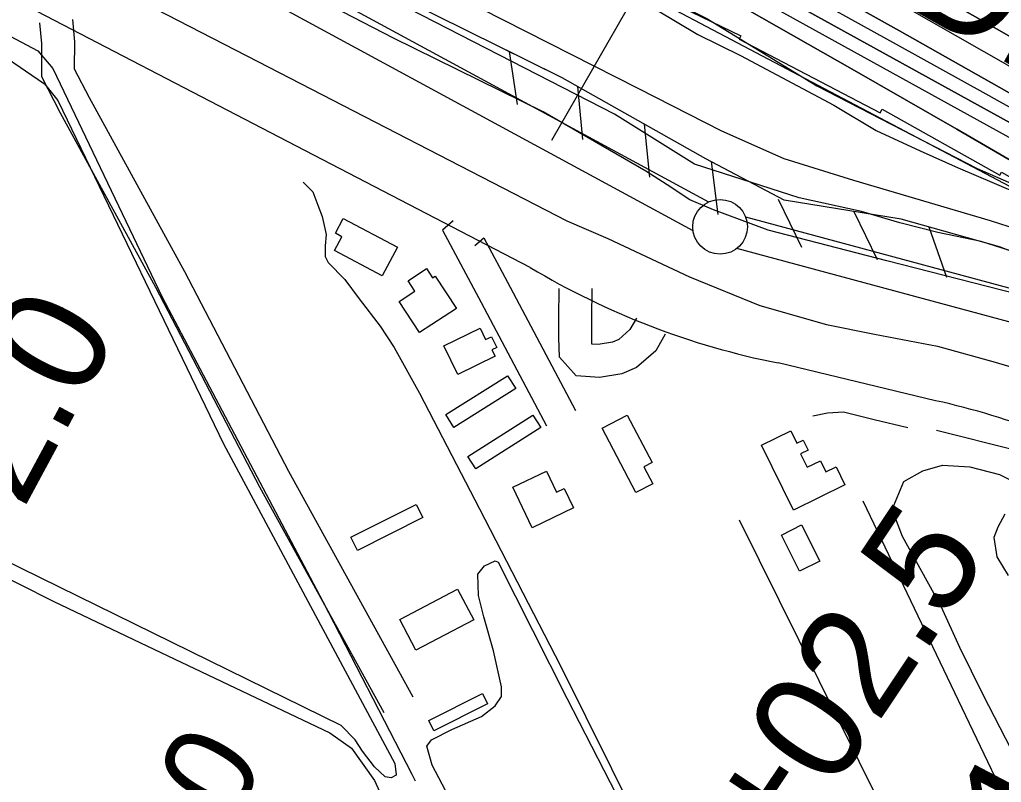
# Model space of a CAD drawing. Extents: x 3683402 to 3721514, y 487807 to 513565.
# Drawn here: x 3716564 to 3717460, y 502385 to 503082 of the extents above; entities that cross this region are included whole.
import ezdxf

# ---------------------------------------------------------------- set-up
doc = ezdxf.new("R2010")
doc.units = 0
for name, color, linetype in [('V-BLDG-OTLN', 7, 'Continuous'), ('V-FLOD-BASE', 7, 'Continuous'), ('V-LEVE-TOET', 7, 'Continuous'), ('V-RIVR-EDGE', 7, 'Continuous'), ('V-RIVR-RANG', 7, 'Continuous'), ('V-RIVR-RANG-IDEN', 7, 'Continuous'), ('V-ROAD-CNTR', 7, 'Continuous'), ('V-RRAP-FSHR', 7, 'Continuous'), ('V-RRAP-RVMT', 7, 'Continuous'), ('V-RRAP-RVMT-IDEN', 7, 'Continuous'), ('V-SITE-VEGE', 7, 'Continuous'), ('V-SURV-IDEN', 7, 'Continuous'), ('V-SURV-LINE', 7, 'Continuous'), ('V-TOPO-DPTH', 7, 'Continuous'), ('V-TOPO-MINR', 7, 'Continuous'), ('V-TOPO-SHOR', 7, 'Continuous'), ('V-TOPO-WATR', 7, 'Continuous')]:
    doc.layers.add(name, color=color, linetype=linetype)

msp = doc.modelspace()

# ---------------------------------------------------------------- linework, layer by layer
at = {"layer": 'V-BLDG-OTLN'}
for points in [[(3716859.4, 502900.29), (3716908.82, 502873.99), (3716894.88, 502847.8), (3716851.44, 502870.92), (3716858.2, 502883.62), (3716852.22, 502886.8)], [(3716962.65, 502818.16), (3716929.09, 502795.96), (3716910.34, 502824.31), (3716924.81, 502833.89), (3716918.53, 502843.38), (3716935.29, 502854.46), (3716940.93, 502845.95), (3716943.25, 502847.49)], [(3716998.11, 502774.33), (3716963.9, 502757.71), (3716951.18, 502783.89), (3716984.26, 502799.97), (3716989.32, 502789.56), (3716994.8, 502792.23), (3716999.53, 502782.5), (3716995.17, 502780.38)], [(3717016.83, 502744.84), (3716960.28, 502709.31), (3716952.88, 502721.09), (3717009.43, 502756.62)], [(3717039.78, 502709.28), (3716980.38, 502671.43), (3716973.19, 502682.73), (3717032.59, 502720.56)], [(3717126.51, 502649.83), (3717095.81, 502708.64), (3717118.7, 502720.59), (3717141.33, 502677.25), (3717133.93, 502673.39), (3717142, 502657.91)], [(3717317.49, 502656.89), (3717270.4, 502633.84), (3717241.4, 502693.09), (3717268.17, 502706.19), (3717273.63, 502695.02), (3717279.28, 502697.79), (3717283.82, 502688.51), (3717276.96, 502685.15), (3717282.91, 502672.98), (3717295.09, 502678.95), (3717300, 502668.9), (3717309.37, 502673.48)], [(3717069.71, 502635.77), (3717031.88, 502617.65), (3717014.11, 502654.76), (3717044.85, 502669.48), (3717054.08, 502650.21), (3717061.17, 502653.6)], [(3716931.95, 502626.95), (3716872.36, 502597.07), (3716866.31, 502609.12), (3716925.9, 502639)], [(3717276.14, 502578.05), (3717259.48, 502611.07), (3717277.79, 502620.3), (3717294.44, 502587.28)], [(3716978.46, 502533.55), (3716925.69, 502505.87), (3716911.01, 502533.87), (3716963.79, 502561.53)], [(3716991.22, 502456.91), (3716942.1, 502432.31), (3716937.48, 502441.56), (3716986.6, 502466.14)]]:
    msp.add_lwpolyline(points, close=True, dxfattribs=at)
at = {"layer": 'V-FLOD-BASE'}
msp.add_lwpolyline([(3718212.77, 502335.24), (3718077.4, 502433.2), (3717928.47, 502542.34), (3717805.51, 502630.95), (3717704.44, 502704.56), (3717655.2, 502732.9), (3717599.5, 502768.03), (3717553.25, 502795.7), (3717531.91, 502808.88), (3717515.25, 502816.53), (3717494.97, 502823.67), (3717473.49, 502831.44), (3717355.66, 502861.52), (3717247.42, 502889.56), (3717197.32, 502908.29), (3717175.88, 502917.27), (3717155.16, 502931.04), (3717135.61, 502943.58), (3717041.87, 502997.73), (3716905.12, 503065.03), (3716757.18, 503141.63), (3716530.21, 503259.38)], dxfattribs=at)
at = {"layer": 'V-LEVE-TOET'}
for points in [[(3718105.27, 502450.68), (3717904.5, 502604.49), (3717891.08, 502621.08), (3717811.79, 502675.47), (3717717.61, 502735.66), (3717668.45, 502767.61), (3717628.22, 502795.13), (3717589.59, 502814.77), (3717549.75, 502834.45), (3717514.72, 502853.4), (3717480.15, 502866.92), (3717441.94, 502879.33), (3717402.41, 502887.56), (3717367.72, 502896.27), (3717332.47, 502906.8), (3717275.59, 502919.08), (3717180.05, 502949.8), (3717107.17, 502995.61), (3716919.39, 503091.89), (3716700.64, 503201.6), (3716490.87, 503309.28)], [(3716479.44, 503199.45), (3716781.29, 503043.68), (3717063.54, 502898.04), (3717101.06, 502882.03), (3717175.41, 502847.03), (3717239.76, 502820.71), (3717300.73, 502803.51), (3717344.45, 502794.57), (3717401.96, 502783.48), (3717454.56, 502768.89), (3717505.95, 502753.74), (3717547.59, 502734.02), (3717586.63, 502707.14), (3717651.79, 502665.15), (3717702.07, 502630.15), (3717764.75, 502585.82), (3717847.48, 502524.72), (3718057.3, 502371.89), (3718296.57, 502193.63)]]:
    msp.add_lwpolyline(points, dxfattribs=at)
at = {"layer": 'V-RIVR-EDGE'}
msp.add_lwpolyline([(3716091.09, 503670.91), (3716141.43, 503637.76), (3716177.41, 503622.67), (3716249.94, 503575.66), (3716297.31, 503554.53), (3716341.65, 503521.41), (3716465.8, 503473.67), (3716547.34, 503431.45), (3716654.06, 503372.95), (3716739.18, 503324.72), (3716819.53, 503286.1), (3716919.04, 503229.42), (3717053.93, 503152.85), (3717191.23, 503082.87), (3717291.93, 503021.39), (3717438.23, 502945.98), (3717545.57, 502898.89), (3717648.1, 502850.01), (3717735.02, 502798.77), (3717773.39, 502775.86), (3717896.87, 502702.32), (3717952, 502661.96), (3718061.13, 502607.06), (3718119.85, 502561.89)], dxfattribs=at)
at = {"layer": 'V-RIVR-RANG'}
msp.add_line((3717049.7, 502971.85), (3717358.27, 503509.61), dxfattribs=at)
at = {"layer": 'V-ROAD-CNTR'}
for points in [[(3717030.15, 502855.45), (3715915.92, 503434.36)], [(3716611.96, 503081.93), (3716613.92, 503061.65), (3716613.77, 503037.13), (3716627.35, 503010.8), (3716714.44, 502851.73), (3716809.4, 502669.27), (3716922.79, 502463.29)], [(3716582.1, 503079.04), (3716583.91, 503060.29), (3716583.73, 503029.93), (3716600.86, 502996.72), (3716687.98, 502837.6), (3716782.95, 502655.11), (3716896.51, 502448.82)], [(3716959.8, 502898.12), (3716950.07, 502889.55), (3716985.14, 502823.48), (3717044.96, 502710.91)], [(3716979.62, 502875.59), (3716987.68, 502882.68), (3717011.63, 502837.55), (3717071.45, 502724.98)], [(3717153.26, 502794.43), (3717144.72, 502779.49), (3717127.16, 502764.03), (3717113.6, 502758.21), (3717093.4, 502754.92), (3717072.07, 502756.56), (3717056.72, 502773.67), (3717056.31, 502791.21), (3717056.36, 502809.41), (3717056.56, 502836.42)], [(3717127.22, 502809.32), (3717121.15, 502798.71), (3717110.93, 502789.71), (3717105.15, 502787.23), (3717092.12, 502785.11), (3717086.36, 502785.55), (3717086.45, 502785.45), (3717086.31, 502791.52), (3717086.36, 502809.26), (3717086.56, 502836.2)], [(3717400.31, 502733.82), (3717256.5, 502768.27)]]:
    msp.add_lwpolyline(points, dxfattribs=at)
for centre, radius, start, end in [((3717394.86, 503464.87), 710.21, 239.10146, 258.76574), ((3717252.61, 502065.39), 684.55, 59.80395, 77.53986)]:
    msp.add_arc(centre, radius, start, end, dxfattribs=at)
at = {"layer": 'V-RRAP-FSHR'}
for p, q in [((3717010.89, 503052.74), (3717018.25, 503004.47)), ((3717073.22, 503020.92), (3717077.95, 502972.32)), ((3717134.18, 502986.52), (3717138.91, 502937.92)), ((3717195.22, 502952.25), (3717201.37, 502903.81)), ((3717256.62, 502918.02), (3717277.85, 502874.04)), ((3717325.71, 502906.8), (3717346.95, 502862.83)), ((3717394.16, 502892.66), (3717410.26, 502846.56))]:
    msp.add_line(p, q, dxfattribs=at)
for points in [[(3719250.12, 501890.71), (3719023.54, 502023.15), (3718660.72, 502238.58), (3717994.75, 502632.7), (3717751.21, 502780.39), (3716834.84, 503263.5), (3716677.33, 503351.79), (3716439.51, 503473.55), (3716157.07, 503614.6), (3716076.01, 503653.75), (3715989.37, 503686.27), (3715871.19, 503714.14), (3715737.17, 503737.12), (3715534.3, 503762.93), (3715138.28, 503843), (3714910.67, 503872.46), (3714790.77, 503875.84), (3714670.86, 503862.32), (3714468.52, 503830.1), (3714323.83, 503787.03), (3714196.03, 503699.04)], [(3719251.93, 501741.22), (3719066.58, 501838.83), (3718715, 502025.96), (3718607.21, 502089.16), (3718537.21, 502130.62), (3718147.33, 502422.92), (3717728.22, 502724.97), (3717614.37, 502801.74), (3717536.75, 502844.15), (3717458.7, 502874.46), (3717368.9, 502899.78), (3717261.88, 502917.16), (3717190.46, 502954.75), (3717059.29, 503028.78), (3716338.56, 503385.61), (3715904, 503594.93)], [(3717694.87, 502747.46), (3717614.37, 502801.74), (3717536.75, 502844.15), (3717458.7, 502874.46), (3717368.9, 502899.78), (3717261.88, 502917.16), (3717190.46, 502954.75), (3717059.29, 503028.78), (3716991.19, 503062.5)]]:
    msp.add_lwpolyline(points, dxfattribs=at)
at = {"layer": 'V-RRAP-RVMT'}
for p, q in [((3717118.17, 503117.83), (3717222.45, 503067.21)), ((3717222.45, 503067.21), (3717220.94, 503064.04)), ((3717220.94, 503064.04), (3717349.67, 502996.66)), ((3717349.67, 502996.66), (3717351.38, 503000.01)), ((3717351.38, 503000.01), (3717458.81, 502939.94)), ((3717458.81, 502939.94), (3717460.34, 502942.44)), ((3717460.34, 502942.44), (3717575.39, 502877.73))]:
    msp.add_line(p, q, dxfattribs=at)
at = {"layer": 'V-SITE-VEGE'}
for p, q in [((3717129.19, 503018.78), (3716730.6, 503221.41)), ((3717145.55, 503091), (3717183.11, 503068.25)), ((3717183.11, 503068.25), (3717221.97, 503049.1)), ((3717221.97, 503049.1), (3717307.38, 503003.95)), ((3717205.07, 502979.93), (3717129.19, 503018.78)), ((3717307.38, 503003.95), (3717346.13, 502980.57)), ((3717261.94, 502954.87), (3717205.07, 502979.93)), ((3717346.13, 502980.57), (3717386.21, 502962)), ((3717386.21, 502962), (3717420.93, 502946.59)), ((3717325.6, 502935.09), (3717261.94, 502954.87)), ((3717420.93, 502946.59), (3717453.86, 502932.43)), ((3717450.56, 502898.01), (3717325.6, 502935.09)), ((3717453.86, 502932.43), (3717482.6, 502920.2)), ((3717475.18, 502890.12), (3717450.56, 502898.01))]:
    msp.add_line(p, q, dxfattribs=at)
for points in [[(3716512.81, 503073.64), (3716586.66, 503023.25), (3716598.7, 503008.15), (3716749.86, 502694.3), (3716906.31, 502402.2), (3716907.82, 502392.11), (3716907.81, 502391.51), (3716903.02, 502389.27), (3716897.71, 502390), (3716887.88, 502399.12), (3716877.01, 502413.6), (3716870.17, 502423.83), (3716857.5, 502437.17), (3716513.91, 502605.65)], [(3717422.46, 502508.44), (3717405.43, 502545.91), (3717370.02, 502609.77), (3717360.59, 502634.35), (3717371.29, 502660), (3717388.47, 502669.62), (3717406.59, 502674.98), (3717431.42, 502673.29), (3717458.75, 502666.24), (3717474.42, 502658.44)], [(3717463.65, 502630.14), (3717457, 502618.14), (3717453.58, 502608.7), (3717456.31, 502591.18), (3717466.46, 502573.99)], [(3716500.04, 502598.24), (3716594.55, 502550.5), (3716674.19, 502512.65), (3716846.96, 502430.22), (3716866.75, 502416.29), (3716887.83, 502386.64), (3716955.68, 502237.14)], [(3717932.33, 501587.04), (3717910.89, 501638.37), (3717896.87, 501669.95), (3717880.25, 501702.65), (3717866.71, 501732.09), (3717826.22, 501825.18), (3717806.6, 501864.83), (3717784.87, 501905.06), (3717759.67, 501954.38), (3717725.77, 502015.03), (3717686.58, 502075.81), (3717668.31, 502106.43), (3717655.15, 502130.05), (3717636.87, 502160.14), (3717625.83, 502183.7), (3717603.39, 502216.55), (3717574.59, 502249.02), (3717553.39, 502268.61), (3717536.64, 502296.55), (3717512.19, 502333.68), (3717484.93, 502385.16), (3717443.58, 502465.05), (3717422.46, 502508.44)]]:
    msp.add_lwpolyline(points, dxfattribs=at)
msp.add_lwpolyline([(3717330.28, 501951.84), (3717331.34, 501947.08), (3717160.33, 502062.07), (3717091.96, 502118.83), (3717072.52, 502145.35), (3717025.23, 502240.03), (3716940.58, 502400.74), (3716935.7, 502418.02), (3716939.99, 502423.83), (3716958.57, 502433.41), (3716985.49, 502445.15), (3716998.16, 502454.89), (3717003.71, 502463.62), (3717003.94, 502472.49), (3716996.48, 502505.22), (3716987.81, 502536.2), (3716982.98, 502555.85), (3716982.3, 502575.39), (3716988.41, 502582.92), (3716997.99, 502587.41), (3717000.91, 502586.15), (3717063.42, 502462.1), (3717142.35, 502308.64)], close=True, dxfattribs=at)
at = {"layer": 'V-SURV-LINE'}
for points in [[(3716813.09, 503121.55), (3717193.03, 502915.38)], [(3717178.74, 502889), (3716798.8, 503095.17)], [(3717226.64, 502901.92), (3717494.24, 502829.52)], [(3717486.4, 502800.56), (3717218.81, 502872.96)]]:
    msp.add_lwpolyline(points, dxfattribs=at)
msp.add_circle((3717203.45, 502892.66), 25, dxfattribs=at)
at = {"layer": 'V-TOPO-DPTH'}
for points in [[(3718096.28, 502706.87), (3718014.71, 502753.23), (3717874.72, 502832.92), (3717863.18, 502839.5), (3717851.64, 502846.09), (3717840.11, 502852.7), (3717828.59, 502859.32), (3717607.29, 502986.66), (3717510.84, 503042.03), (3717414.33, 503097.27), (3717317.7, 503152.32), (3717221.01, 503207.24), (3717045.37, 503306.78), (3717036.42, 503311.8), (3717027.44, 503316.78), (3717018.42, 503321.69), (3717009.37, 503326.55), (3716898.71, 503385.41), (3716834.21, 503419.46), (3716769.57, 503453.25), (3716704.73, 503486.63), (3716639.74, 503519.75), (3716500.07, 503590.39)], [(3716500.07, 503590.39), (3716639.74, 503519.75), (3716704.73, 503486.63), (3716769.57, 503453.25), (3716834.21, 503419.46), (3716898.71, 503385.41), (3717009.37, 503326.55), (3717018.42, 503321.69), (3717027.44, 503316.78), (3717036.42, 503311.8), (3717045.37, 503306.78), (3717221.01, 503207.24), (3717317.7, 503152.32), (3717414.33, 503097.27), (3717510.84, 503042.03), (3717607.29, 502986.66), (3717828.59, 502859.32), (3717840.11, 502852.7), (3717851.64, 502846.09), (3717863.18, 502839.5), (3717874.72, 502832.92), (3718014.71, 502753.23), (3718096.28, 502706.87)], [(3716465.26, 503579.03), (3716974.62, 503318.68), (3716981.46, 503315.16), (3716988.29, 503311.61), (3716995.1, 503308.03), (3717001.89, 503304.42), (3717008.67, 503300.77), (3717015.43, 503297.1), (3717022.17, 503293.39), (3717028.9, 503289.66), (3717032.53, 503287.64), (3717041.06, 503282.87), (3717049.58, 503278.08), (3717058.09, 503273.27), (3717066.58, 503268.44), (3717795.77, 502852.51), (3717818.07, 502839.78), (3717840.36, 502827.05), (3717862.64, 502814.3), (3717884.91, 502801.54), (3718333.27, 502544.54)], [(3716465.26, 503579.03), (3716974.62, 503318.68), (3716981.46, 503315.16), (3716988.29, 503311.61), (3716995.1, 503308.03), (3717001.89, 503304.42), (3717008.67, 503300.77), (3717015.43, 503297.1), (3717022.17, 503293.39), (3717028.9, 503289.66), (3717032.53, 503287.64), (3717041.06, 503282.87), (3717049.58, 503278.08), (3717058.09, 503273.27), (3717066.58, 503268.44), (3717795.77, 502852.51), (3717818.07, 502839.78), (3717840.36, 502827.05), (3717862.64, 502814.3), (3717884.91, 502801.54), (3718333.27, 502544.54)], [(3718099.2, 502628.43), (3718043.17, 502660.96), (3717987.18, 502693.56), (3717931.23, 502726.22), (3717828.1, 502786.5), (3717823.73, 502789.05), (3717819.35, 502791.58), (3717814.95, 502794.1), (3717810.55, 502796.61), (3717744.16, 502834.29), (3717706.53, 502855.57), (3717668.84, 502876.75), (3717631.08, 502897.81), (3717593.27, 502918.77), (3717028.26, 503230.85), (3717008.33, 503241.81), (3716988.37, 503252.74), (3716968.38, 503263.61), (3716948.37, 503274.43), (3716449.79, 503543)], [(3716449.79, 503543), (3716948.37, 503274.43), (3716968.38, 503263.61), (3716988.37, 503252.74), (3717008.33, 503241.81), (3717028.26, 503230.85), (3717593.27, 502918.77), (3717631.08, 502897.81), (3717668.84, 502876.75), (3717706.53, 502855.57), (3717744.16, 502834.29), (3717810.55, 502796.61), (3717814.95, 502794.1), (3717819.35, 502791.58), (3717823.73, 502789.05), (3717828.1, 502786.5), (3717931.23, 502726.22), (3717987.18, 502693.56), (3718043.17, 502660.96), (3718099.2, 502628.43)], [(3716563.58, 503505.24), (3716635.81, 503468.65), (3716707.83, 503431.64), (3716779.53, 503394.04), (3716851.03, 503356.03), (3716938.99, 503308.8), (3716970.43, 503291.84), (3717001.83, 503274.79), (3717033.15, 503257.61), (3717064.43, 503240.34), (3717184.73, 503173.61), (3717276.04, 503122.76), (3717367.23, 503071.71), (3717458.25, 503020.35), (3717549.15, 502968.78), (3717803.29, 502824.07), (3717816.48, 502816.54), (3717829.66, 502808.99), (3717842.82, 502801.41), (3717855.98, 502793.82), (3718521.11, 502408.73)], [(3718521.11, 502408.73), (3717855.98, 502793.82), (3717842.82, 502801.41), (3717829.66, 502808.99), (3717816.48, 502816.54), (3717803.29, 502824.07), (3717549.15, 502968.78), (3717458.25, 503020.35), (3717367.23, 503071.71), (3717276.04, 503122.76), (3717184.73, 503173.61), (3717064.43, 503240.34), (3717033.15, 503257.61), (3717001.83, 503274.79), (3716970.43, 503291.84), (3716938.99, 503308.8), (3716851.03, 503356.03), (3716779.53, 503394.04), (3716707.83, 503431.64), (3716635.81, 503468.65), (3716563.58, 503505.24)], [(3718099.59, 502584.35), (3717999.67, 502642.45), (3717824.08, 502744.83), (3717812.04, 502751.87), (3717799.99, 502758.92), (3717787.96, 502765.99), (3717775.94, 502773.07), (3717610.1, 502870.87), (3717515, 502926.57), (3717419.68, 502981.91), (3717324.04, 503036.68), (3717228.18, 503091.07), (3716995.72, 503222.08), (3716986, 503227.49), (3716976.24, 503232.85), (3716966.43, 503238.1), (3716956.58, 503243.29), (3716852.28, 503297.61), (3716790.02, 503329.43), (3716727.46, 503360.63), (3716664.43, 503390.89), (3716601.1, 503420.52), (3716434.68, 503496.86)]]:
    msp.add_lwpolyline(points, dxfattribs=at)
at = {"layer": 'V-TOPO-MINR'}
for points in [[(3715960.82, 503725.1), (3716234.31, 503612.9), (3716262.11, 503601.4), (3716289.85, 503589.8), (3716317.53, 503578.04), (3716345.16, 503566.17), (3716372.69, 503554.05), (3716400.12, 503541.73), (3716427.4, 503529.09), (3716454.59, 503516.23), (3716486.99, 503500.67), (3716530.18, 503479.62), (3716573.19, 503458.23), (3716615.95, 503436.32), (3716658.53, 503414.07), (3716952.61, 503258.16), (3716967.35, 503250.3), (3716982.06, 503242.39), (3716996.72, 503234.4), (3717011.36, 503226.36), (3717814.2, 502782.9), (3718656.62, 502289.25)], [(3716500.07, 503590.39), (3716639.74, 503519.75), (3716704.73, 503486.63), (3716769.57, 503453.25), (3716834.21, 503419.46), (3716898.71, 503385.41), (3717009.37, 503326.55), (3717018.42, 503321.69), (3717027.44, 503316.78), (3717036.42, 503311.8), (3717045.37, 503306.78), (3717221.01, 503207.24), (3717317.7, 503152.32), (3717414.33, 503097.27), (3717510.84, 503042.03), (3717607.29, 502986.66), (3717828.59, 502859.32), (3717840.11, 502852.7), (3717851.64, 502846.09), (3717863.18, 502839.5), (3717874.72, 502832.92), (3718014.71, 502753.23), (3718096.28, 502706.87)], [(3716465.26, 503579.03), (3716974.62, 503318.68), (3716981.46, 503315.16), (3716988.29, 503311.61), (3716995.1, 503308.03), (3717001.89, 503304.42), (3717008.67, 503300.77), (3717015.43, 503297.1), (3717022.17, 503293.39), (3717028.9, 503289.66), (3717032.53, 503287.64), (3717041.06, 503282.87), (3717049.58, 503278.08), (3717058.09, 503273.27), (3717066.58, 503268.44), (3717795.77, 502852.51), (3717818.07, 502839.78), (3717840.36, 502827.05), (3717862.64, 502814.3), (3717884.91, 502801.54), (3718333.27, 502544.54)], [(3716449.79, 503543), (3716948.37, 503274.43), (3716968.38, 503263.61), (3716988.37, 503252.74), (3717008.33, 503241.81), (3717028.26, 503230.85), (3717593.27, 502918.77), (3717631.08, 502897.81), (3717668.84, 502876.75), (3717706.53, 502855.57), (3717744.16, 502834.29), (3717810.55, 502796.61), (3717814.95, 502794.1), (3717819.35, 502791.58), (3717823.73, 502789.05), (3717828.1, 502786.5), (3717931.23, 502726.22), (3717987.18, 502693.56), (3718043.17, 502660.96), (3718099.2, 502628.43)], [(3716532.25, 503510.94), (3716571.31, 503491.04), (3716610.16, 503470.75), (3716648.88, 503450.18), (3716943.68, 503291.62), (3716969.41, 503277.73), (3716995.1, 503263.77), (3717020.74, 503249.72), (3717046.35, 503235.6), (3717367.04, 503058.1), (3717443.54, 503015.59), (3717519.94, 502972.9), (3717596.19, 502929.95), (3717672.35, 502886.83), (3717806.92, 502810.33), (3717815.71, 502805.32), (3717824.5, 502800.28), (3717833.27, 502795.22), (3717842.03, 502790.14), (3718092.54, 502644.35)], [(3716563.58, 503505.24), (3716635.81, 503468.65), (3716707.83, 503431.64), (3716779.53, 503394.04), (3716851.03, 503356.03), (3716938.99, 503308.8), (3716970.43, 503291.84), (3717001.83, 503274.79), (3717033.15, 503257.61), (3717064.43, 503240.34), (3717184.73, 503173.61), (3717276.04, 503122.76), (3717367.23, 503071.71), (3717458.25, 503020.35), (3717549.15, 502968.78), (3717803.29, 502824.07), (3717816.48, 502816.54), (3717829.66, 502808.99), (3717842.82, 502801.41), (3717855.98, 502793.82), (3718521.11, 502408.73)]]:
    msp.add_lwpolyline(points, dxfattribs=at)
at = {"layer": 'V-TOPO-SHOR'}
msp.add_line((3716922.05, 502392.72), (3716924.92, 502386.59), dxfattribs=at)
for points in [[(3716434.79, 503130.89), (3716580.52, 503053.33), (3716594.03, 503037.25), (3716694.04, 502828.29), (3716840.72, 502550.35), (3716922.05, 502392.72)], [(3716822.62, 502933.37), (3716831.47, 502924.67), (3716836, 502912.45), (3716839.98, 502902.06), (3716843.8, 502885.62), (3716842.93, 502875.35), (3716842.69, 502865.67), (3716845.57, 502860.15), (3716860.91, 502844.63), (3716873.78, 502826.75), (3716893.12, 502802.04), (3716905.94, 502782.34), (3716929.09, 502740.6), (3716983.91, 502635.09), (3717057.74, 502491.57), (3717127.41, 502351.17), (3717237.56, 502136.51), (3717276.84, 502068.6)], [(3717288.12, 502719.96), (3717301.5, 502722.65), (3717316.05, 502723.48), (3717344.33, 502716.71), (3717375.01, 502709.27)], [(3717400.98, 502706.8), (3717473.76, 502688.6), (3717546.88, 502660.11)], [(3717333.9, 502642.4), (3717471.25, 502355.01), (3717635.36, 502024.57), (3717863.87, 501584.74), (3717997.93, 501334.37), (3718085.92, 501176.56), (3718085.71, 501168.09), (3718081.17, 501156.1), (3718067.05, 501148.59), (3718026.15, 501135.11), (3717987.69, 501122.16), (3717962.66, 501113.72), (3717935.14, 501102.92), (3717922.88, 501096.57), (3717903.21, 501084.97), (3717889.1, 501077.46), (3717876.88, 501072.93), (3717860.98, 501066.67), (3717840.8, 501058.71)], [(3717220.93, 502624.82), (3717402.87, 502257.61), (3717415.75, 502220.55)]]:
    msp.add_lwpolyline(points, dxfattribs=at)
at = {"layer": 'V-TOPO-WATR'}
msp.add_lwpolyline([(3716434.68, 503496.86), (3716601.1, 503420.52), (3716664.43, 503390.89), (3716727.46, 503360.63), (3716790.02, 503329.43), (3716852.28, 503297.61), (3716956.58, 503243.29), (3716966.43, 503238.1), (3716976.24, 503232.85), (3716986, 503227.49), (3716995.72, 503222.08), (3717228.18, 503091.07), (3717324.04, 503036.68), (3717419.68, 502981.91), (3717515, 502926.57), (3717610.1, 502870.87), (3717775.94, 502773.07), (3717787.96, 502765.99), (3717799.99, 502758.92), (3717812.04, 502751.87), (3717824.08, 502744.83), (3717999.67, 502642.45), (3718099.59, 502584.35)], dxfattribs=at)

# ---------------------------------------------------------------- texts
at = {"layer": 'V-RIVR-RANG-IDEN'}
msp.add_text('D-210', height=83, rotation=60.01033, dxfattribs=at).set_placement((3716637.47, 502140.25))
at = {"layer": 'V-RRAP-RVMT-IDEN'}
msp.add_text('POYDRAS', height=100, rotation=330.61881, dxfattribs=at).set_placement((3717122.95, 503235.13))
at = {"layer": 'V-SURV-IDEN'}
for s, rotation, p in [('169+92.0', 61.72446, (3716389.02, 502302.72)), ('162+02.5', 56.31213, (3717138.75, 502125.52)), ('159+81.2', 62.28381, (3717328.91, 501982.07))]:
    msp.add_text(s, height=100, rotation=rotation, dxfattribs=at).set_placement(p)

doc.saveas('drawing.dxf')
